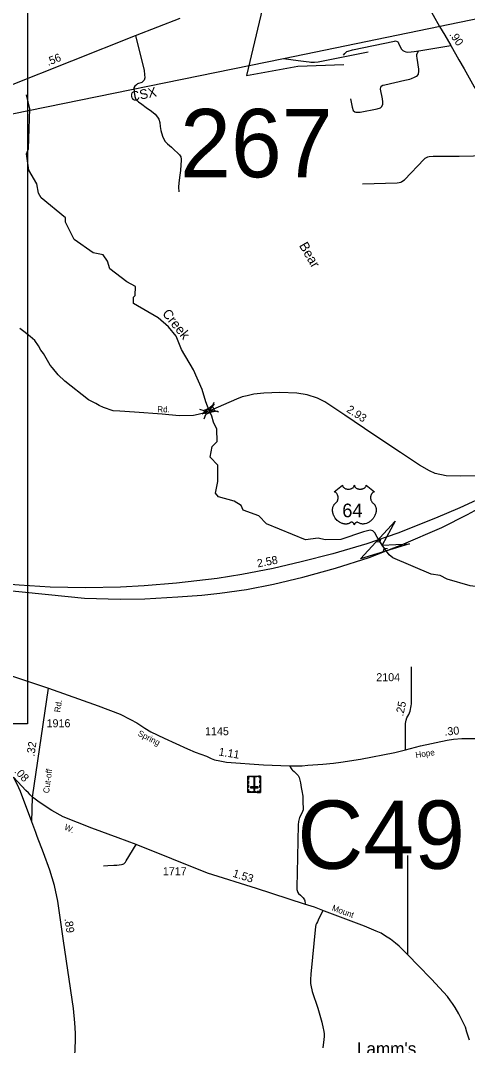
# Model space of a CAD drawing. Extents: x 2220236 to 2384410, y 720751 to 894131.
# Drawn here: x 2269098 to 2276076, y 787885 to 803886 of the extents above; entities that cross this region are included whole.
import ezdxf

# ---------------------------------------------------------------- set-up
doc = ezdxf.new("R2010")
doc.units = 0
doc.layers.add('Default', color=7, linetype='Continuous')

msp = doc.modelspace()

# ---------------------------------------------------------------- linework, layer by layer
at = {"layer": 'Default'}
for p, q in [((2275317, 803414), (2275814, 803497)), ((2272096, 797863), (2272119, 797928)), ((2271894, 797821), (2271959, 797798)), ((2271967, 797669), (2271990, 797734)), ((2272125, 797800), (2272190, 797777)), ((2274720, 795795), (2274708, 795746)), ((2274658, 795754), (2274708, 795746)), ((2274708, 795746), (2274776, 795645)), ((2274765, 795596), (2274776, 795645)), ((2274826, 795637), (2274776, 795645)), ((2267759, 794054), (2269534, 793461)), ((2269286, 791764), (2269534, 793461)), ((2269276, 791377), (2269286, 791764)), ((2275138, 790849), (2275139, 789309))]:
    msp.add_line(p, q, dxfattribs=at)
for points in [[(2273202, 803292), (2287925, 806335), (2293834, 807542)], [(2274868, 805515), (2275230, 804631), (2275440, 804146), (2275637, 803794), (2275721, 803656), (2275814, 803497), (2275941, 803274), (2276024, 803131), (2276182, 802853), (2276332, 802634), (2276442, 802479), (2276596, 802296), (2276714, 802135), (2276814, 802016), (2276987, 801792), (2277210, 801545), (2277269, 801476)], [(2273012, 804992), (2272949, 804390), (2272628, 803029), (2273427, 803175), (2274144, 803197)], [(2256785, 804809), (2269208, 804809), (2269208, 792905), (2256785, 792905), (2256785, 804809)], [(2265166, 802316), (2265298, 802370), (2265408, 802414), (2265513, 802442), (2265638, 802463), (2265785, 802486), (2265958, 802500), (2266204, 802528), (2266358, 802537), (2266509, 802544), (2266583, 802545), (2266684, 802540), (2266778, 802535), (2266895, 802525), (2267549, 802477), (2267679, 802474), (2267767, 802486), (2267849, 802494), (2267922, 802506), (2268071, 802549), (2268431, 802674), (2268907, 802863), (2270891, 803651), (2271591, 803922)], [(2270891, 803651), (2271029, 803105), (2271035, 803045), (2271038, 802991), (2271026, 802957), (2270990, 802921), (2270923, 802897), (2270909, 802882), (2270882, 802861), (2270868, 802836), (2270874, 802770), (2270885, 802702), (2270899, 802654), (2270922, 802632), (2270942, 802617), (2270990, 802578), (2271060, 802530), (2271145, 802470), (2271202, 802422), (2271239, 802379), (2271259, 802345), (2271273, 802292), (2271278, 802232), (2271290, 802170), (2271315, 802079), (2271349, 802003), (2271392, 801963), (2271454, 801909), (2271502, 801864), (2271550, 801819), (2271581, 801787), (2271603, 801758), (2271604, 801722), (2271607, 801702), (2271601, 801632), (2271598, 801547), (2271587, 801473), (2271570, 801351), (2271564, 801286), (2271567, 801212)], [(2274139, 803347), (2274160, 803373), (2274192, 803402), (2274212, 803410), (2274282, 803426), (2274938, 803565), (2274952, 803569), (2274980, 803561), (2274986, 803555), (2274992, 803547), (2274998, 803535), (2275023, 803476), (2275047, 803440), (2275065, 803420), (2275086, 803408), (2275112, 803396), (2275136, 803393), (2275196, 803395), (2275244, 803402), (2275317, 803414)], [(2267619, 802356), (2267793, 802346), (2267885, 802339), (2267977, 802332), (2268155, 802327), (2268227, 802326), (2268293, 802327), (2268373, 802330), (2268439, 802332), (2268549, 802347), (2268706, 802375), (2273202, 803292)], [(2273202, 803292), (2273432, 803263), (2273556, 803244), (2273604, 803240), (2273632, 803237), (2273658, 803237), (2273690, 803237), (2273744, 803242), (2273798, 803250), (2274524, 803399)], [(2274247, 802665), (2274274, 802535), (2274291, 802483), (2274317, 802461), (2274333, 802454), (2274355, 802454), (2274401, 802458), (2274668, 802509), (2274720, 802525), (2274736, 802537), (2274756, 802577), (2274753, 802619), (2274747, 802663), (2274719, 802813), (2274721, 802847), (2274729, 802859), (2274755, 802875), (2274783, 802884), (2275098, 802954), (2275176, 802973), (2275204, 802981), (2275247, 803000), (2275279, 803018), (2275295, 803030), (2275309, 803050), (2275316, 803098), (2275316, 803126), (2275291, 803298), (2275286, 803332), (2275286, 803356), (2275300, 803392), (2275317, 803414)], [(2272576, 796243), (2272541, 796316), (2272433, 796384), (2272191, 796448), (2272140, 796505), (2272180, 796688), (2272178, 796947), (2272060, 797071), (2272091, 797237), (2272166, 797314), (2272164, 797505), (2272113, 797614), (2272084, 797709), (2272044, 797798), (2271990, 797935), (2271933, 798126), (2271797, 798434), (2271611, 798749), (2271526, 798958), (2271407, 799105), (2271248, 799246), (2270863, 799467), (2270862, 799565), (2270886, 799591), (2270893, 799735), (2270759, 799807), (2270491, 800012), (2270457, 800128), (2270389, 800228), (2270231, 800260), (2269937, 800467), (2269801, 800738), (2269801, 800807), (2269423, 801120), (2269380, 801193), (2269354, 801335), (2269227, 801551), (2269191, 801807), (2269224, 801885), (2269243, 802508), (2269191, 802725)], [(2274435, 801337), (2274979, 801354), (2275011, 801356), (2275033, 801363), (2275053, 801371), (2275091, 801397), (2275397, 801720), (2275415, 801736), (2275437, 801750), (2275459, 801758), (2275479, 801763), (2275541, 801769), (2275947, 801767), (2276169, 801775), (2276238, 801784), (2276342, 801801), (2276412, 801817), (2276476, 801838), (2276581, 801887), (2276814, 802016)], [(2273146, 798079), (2272897, 798071), (2272738, 798053), (2272634, 798027), (2272558, 798009), (2272472, 797977), (2272064, 797796), (2272003, 797778), (2271935, 797750), (2271873, 797735), (2271801, 797721), (2271574, 797717), (2271311, 797739), (2270879, 797771), (2270648, 797786), (2270542, 797795), (2270394, 797845), (2270325, 797874), (2270275, 797906), (2270159, 797962), (2269789, 798255), (2269688, 798354), (2269595, 798463), (2269560, 798508), (2269455, 798689), (2269415, 798741), (2269379, 798806), (2269319, 798892), (2269250, 798951), (2269150, 799030), (2269087, 799076)], [(2276485, 796783), (2275959, 796775), (2275743, 796780), (2275572, 796814), (2275483, 796855), (2275325, 796944), (2275030, 797143), (2274612, 797418), (2274163, 797724), (2273850, 797932), (2273735, 797991), (2273575, 798044), (2273413, 798071), (2273146, 798079)], [(2278761, 797786), (2278634, 797713), (2278123, 797423), (2277448, 797050), (2276408, 796485), (2275955, 796277), (2275575, 796119), (2274988, 795883), (2274505, 795716), (2273972, 795563), (2273477, 795433), (2273043, 795331), (2272551, 795236), (2272169, 795176), (2271850, 795138), (2271532, 795105), (2271026, 795062), (2270657, 795042), (2270112, 795030), (2269560, 795041), (2269077, 795072), (2268875, 795088), (2268739, 795102)], [(2268766, 795007), (2268923, 794990), (2269073, 794974), (2269537, 794925), (2270098, 794868), (2270652, 794852), (2271040, 794858), (2271554, 794887), (2271929, 794916), (2272210, 794946), (2272624, 795003), (2273047, 795088), (2273507, 795194), (2274014, 795336), (2274540, 795504), (2275047, 795699), (2275674, 795973), (2276078, 796176), (2276417, 796362), (2277473, 796954), (2278132, 797319), (2278783, 797690)], [(2276652, 795024), (2276377, 795030), (2276118, 795062), (2275759, 795164), (2275650, 795222), (2275509, 795245), (2274910, 795499), (2274854, 795547), (2274742, 795696), (2274668, 795823), (2274629, 795888), (2274598, 795919), (2274559, 795928), (2274454, 795903), (2274096, 795782), (2273854, 795781), (2273746, 795803), (2273546, 795777), (2272936, 796029), (2272818, 796153), (2272576, 796243)], [(2275106, 792500), (2275106, 792911), (2275118, 792966), (2275130, 792998), (2275158, 793053), (2275179, 793105), (2275197, 793185), (2275202, 793219), (2275204, 793798)], [(2269534, 793461), (2270312, 793188), (2270655, 793060), (2270815, 792975), (2270913, 792921), (2271037, 792841), (2271131, 792784), (2271340, 792682), (2271706, 792517), (2271827, 792463), (2272001, 792400), (2272075, 792367), (2272125, 792347), (2272211, 792328), (2272312, 792310), (2272890, 792264), (2273297, 792251), (2273421, 792250), (2273493, 792252), (2273583, 792261), (2273817, 792277), (2273983, 792291), (2274100, 792306), (2274408, 792353), (2274944, 792458), (2275106, 792500)], [(2275106, 792500), (2275340, 792562), (2275758, 792654), (2275855, 792668), (2275988, 792676), (2276118, 792676), (2276207, 792676), (2276667, 792670)], [(2273297, 792251), (2273322, 792211), (2273336, 792195), (2273344, 792181), (2273368, 792161), (2273411, 792122), (2273431, 792100), (2273447, 792067), (2273470, 791984), (2273478, 791910), (2273490, 791860), (2273506, 791777), (2273506, 791662), (2273511, 791607), (2273513, 791582), (2273509, 791564), (2273502, 791538), (2273480, 791489), (2273453, 791444), (2273445, 791404), (2273437, 791380), (2273434, 791330), (2273419, 790582), (2273411, 790360), (2273414, 790319), (2273426, 790273), (2273440, 790257), (2273468, 790231), (2273488, 790209), (2273511, 790189), (2273531, 790158), (2273537, 790144), (2273541, 790102)], [(2269908, 787520), (2269949, 787798), (2269958, 788010), (2269958, 788080), (2269947, 788241), (2269923, 788462), (2269771, 789517), (2269682, 790140), (2269628, 790383), (2269555, 790621), (2269457, 790895), (2269360, 791146), (2269336, 791211), (2269276, 791377), (2269100, 791850), (2269044, 791965), (2268987, 792072)], [(2269286, 791764), (2269249, 791800), (2269221, 791827), (2269180, 791868), (2269121, 791932), (2269056, 791999), (2268987, 792072)], [(2276108, 787969), (2276068, 788091), (2276043, 788173), (2275943, 788379), (2275883, 788479), (2275843, 788539), (2275810, 788582), (2275764, 788648), (2275514, 788921), (2275299, 789140), (2275156, 789290), (2275139, 789308), (2275011, 789434), (2274951, 789484), (2274873, 789543), (2274795, 789593), (2274726, 789637), (2274651, 789671), (2274467, 789747), (2273844, 789981), (2273685, 790042), (2273529, 790092), (2272781, 790336), (2272018, 790577), (2270906, 791021), (2270623, 791128), (2270212, 791280), (2269762, 791457), (2269585, 791551), (2269389, 791682), (2269286, 791764)], [(2270396, 790688), (2270459, 790697), (2270555, 790702), (2270603, 790702), (2270675, 790709), (2270697, 790715), (2270711, 790721), (2270739, 790747), (2270749, 790767), (2270906, 791021)], [(2273819, 789991), (2273746, 789842), (2273732, 789814), (2273718, 789790), (2273710, 789770), (2273705, 789742), (2273630, 788997), (2273625, 788913), (2273625, 788853), (2273629, 788827), (2273652, 788730), (2273737, 788468), (2273801, 788251), (2273822, 788151), (2273830, 788127), (2273838, 788071), (2273839, 788026), (2273835, 787978), (2273819, 787850)]]:
    msp.add_lwpolyline(points, dxfattribs=at)
for points in [[(2272173, 797788), (2271933, 797747), (2272121, 797903), (2272044, 797798)], [(2271959, 797798), (2272095, 797863), (2272126, 797799), (2271990, 797734)], [(2274126, 796632), (2274126, 796626), (2274127, 796620), (2274128, 796617), (2274131, 796611), (2274136, 796603), (2274143, 796596), (2274150, 796590), (2274156, 796586), (2274164, 796582), (2274174, 796577), (2274185, 796574), (2274197, 796572), (2274209, 796571), (2274221, 796570), (2274235, 796571), (2274249, 796574), (2274256, 796576), (2274263, 796578), (2274270, 796581), (2274278, 796585), (2274284, 796589), (2274289, 796593), (2274296, 796599), (2274301, 796606), (2274304, 796610), (2274306, 796614), (2274308, 796621), (2274309, 796625), (2274310, 796632), (2274310, 796626), (2274311, 796622), (2274312, 796619), (2274313, 796615), (2274316, 796609), (2274319, 796605), (2274325, 796598), (2274328, 796595), (2274331, 796592), (2274340, 796586), (2274350, 796581), (2274355, 796579), (2274361, 796577), (2274367, 796575), (2274374, 796573), (2274381, 796572), (2274387, 796571), (2274394, 796570), (2274400, 796570), (2274407, 796570), (2274414, 796571), (2274420, 796572), (2274427, 796573), (2274433, 796574), (2274441, 796576), (2274448, 796579), (2274454, 796581), (2274462, 796585), (2274469, 796589), (2274473, 796593), (2274479, 796598), (2274484, 796605), (2274487, 796609), (2274490, 796614), (2274492, 796619), (2274493, 796624), (2274493, 796628), (2274494, 796632), (2274622, 796530), (2274619, 796528), (2274612, 796525), (2274607, 796522), (2274598, 796516), (2274594, 796512), (2274590, 796509), (2274587, 796505), (2274584, 796501), (2274580, 796496), (2274577, 796491), (2274573, 796485), (2274571, 796480), (2274567, 796470), (2274565, 796463), (2274564, 796458), (2274562, 796446), (2274562, 796441), (2274562, 796435), (2274562, 796430), (2274563, 796424), (2274564, 796419), (2274565, 796414), (2274566, 796407), (2274569, 796400), (2274571, 796393), (2274577, 796382), (2274585, 796371), (2274590, 796364), (2274595, 796359), (2274603, 796352), (2274608, 796348), (2274613, 796344), (2274621, 796334), (2274624, 796330), (2274627, 796325), (2274630, 796320), (2274633, 796314), (2274636, 796309), (2274640, 796298), (2274644, 796288), (2274645, 796282), (2274648, 796270), (2274648, 796263), (2274649, 796251), (2274649, 796236), (2274648, 796222), (2274646, 796205), (2274643, 796196), (2274640, 796184), (2274637, 796174), (2274631, 796159), (2274626, 796149), (2274619, 796136), (2274614, 796129), (2274609, 796121), (2274602, 796112), (2274594, 796102), (2274585, 796091), (2274577, 796084), (2274567, 796075), (2274561, 796070), (2274552, 796063), (2274541, 796055), (2274529, 796048), (2274519, 796043), (2274510, 796040), (2274499, 796035), (2274480, 796030), (2274473, 796028), (2274465, 796027), (2274457, 796027), (2274449, 796026), (2274439, 796026), (2274429, 796027), (2274420, 796028), (2274410, 796030), (2274400, 796033), (2274391, 796037), (2274381, 796042), (2274365, 796052), (2274361, 796054), (2274358, 796055), (2274352, 796055), (2274346, 796054), (2274340, 796051), (2274337, 796050), (2274332, 796046), (2274328, 796044), (2274324, 796039), (2274321, 796036), (2274319, 796033), (2274314, 796026), (2274313, 796023), (2274311, 796018), (2274309, 796012), (2274307, 796020), (2274305, 796025), (2274302, 796030), (2274299, 796034), (2274295, 796039), (2274291, 796043), (2274286, 796047), (2274281, 796050), (2274277, 796052), (2274273, 796054), (2274268, 796055), (2274265, 796055), (2274261, 796055), (2274257, 796054), (2274251, 796050), (2274246, 796046), (2274240, 796042), (2274233, 796039), (2274227, 796036), (2274221, 796034), (2274214, 796031), (2274206, 796029), (2274198, 796028), (2274191, 796026), (2274183, 796026), (2274176, 796026), (2274169, 796026), (2274162, 796026), (2274154, 796027), (2274145, 796028), (2274137, 796030), (2274128, 796032), (2274119, 796035), (2274110, 796039), (2274098, 796044), (2274090, 796048), (2274077, 796055), (2274062, 796066), (2274051, 796075), (2274043, 796082), (2274030, 796095), (2274023, 796103), (2274012, 796118), (2274005, 796128), (2274000, 796136), (2273993, 796148), (2273990, 796156), (2273985, 796168), (2273981, 796178), (2273978, 796188), (2273976, 796194), (2273973, 796205), (2273972, 796213), (2273971, 796224), (2273970, 796235), (2273970, 796245), (2273970, 796254), (2273971, 796264), (2273973, 796275), (2273975, 796284), (2273976, 796291), (2273979, 796299), (2273983, 796308), (2273987, 796316), (2273991, 796323), (2273996, 796331), (2274001, 796337), (2274008, 796345), (2274015, 796351), (2274021, 796356), (2274028, 796363), (2274032, 796368), (2274037, 796374), (2274041, 796380), (2274044, 796385), (2274048, 796392), (2274050, 796398), (2274053, 796407), (2274054, 796413), (2274056, 796420), (2274057, 796428), (2274057, 796437), (2274057, 796445), (2274056, 796454), (2274054, 796462), (2274052, 796470), (2274049, 796478), (2274046, 796484), (2274041, 796493), (2274036, 796501), (2274030, 796507), (2274024, 796513), (2274019, 796517), (2274014, 796521), (2274007, 796525), (2274001, 796528), (2273997, 796529)], [(2275168, 795718), (2274403, 795484), (2274948, 796069), (2274742, 795696)], [(2272847, 791837), (2272648, 791837), (2272648, 792092), (2272847, 792092)], [(2272681, 792092), (2272681, 792080), (2272659, 792080), (2272659, 792040), (2272648, 792040), (2272648, 792092)], [(2272789, 792080), (2272705, 792080), (2272705, 792091), (2272789, 792091)], [(2272814, 792091), (2272814, 792080), (2272836, 792080), (2272836, 792040), (2272847, 792040), (2272847, 792091)], [(2272659, 792019), (2272659, 791976), (2272648, 791976), (2272648, 792019)], [(2272659, 791953), (2272659, 791910), (2272648, 791910), (2272648, 791953)], [(2272806, 791905), (2272806, 791924), (2272688, 791924), (2272688, 791905)], [(2272738, 791866), (2272757, 791866), (2272757, 792069), (2272738, 792069)], [(2272847, 792022), (2272847, 791978), (2272836, 791978), (2272836, 792022)], [(2272847, 791954), (2272847, 791911), (2272836, 791911), (2272836, 791954)], [(2272648, 791880), (2272659, 791880), (2272659, 791848), (2272700, 791848), (2272700, 791837), (2272648, 791837)], [(2272773, 791837), (2272721, 791837), (2272721, 791848), (2272773, 791848)], [(2272847, 791880), (2272836, 791880), (2272836, 791848), (2272795, 791848), (2272795, 791837), (2272847, 791837)]]:
    msp.add_lwpolyline(points, close=True, dxfattribs=at)

# ---------------------------------------------------------------- texts
for s, height, rotation, p in [('.90', 125, 304.3777, (2275788, 803668)), ('.56', 125, 21.6777, (2269529, 803177)), ('CSX', 150, 11.5397, (2270829, 802622)), ('Bear', 150, 300.1704, (2273441, 800375)), ('Creek', 150, 309.0194, (2271302, 799308)), ('Rd.', 95, 359.1545, (2271232, 797771)), ('2.93', 125, 326.8307, (2274177, 797786)), ('2.58', 125, 10.9986, (2272803, 795348)), ('Rd.', 95, 82.32, (2269719, 793081)), ('.25', 125, 77.5805, (2275071, 793018)), ('Spring', 95, 333.1038, (2270920, 792727)), ('.30', 125, 5.1052, (2275721, 792722)), ('.32', 125, 81.6787, (2269314, 792391)), ('1.11', 125, 350.7399, (2272185, 792414)), ('Hope', 95, 8.6931, (2275271, 792372)), ('.08', 125, 313.3498, (2268993, 792157)), ('Cut-off', 95, 82.32, (2269543, 791818)), ('W.', 95, 336.3093, (2269772, 791259)), ('1.53', 125, 342.4779, (2272401, 790522)), ('Mount', 95, 339.3658, (2273951, 789997)), ('.89', 125, 278.1611, (2269785, 789864))]:
    msp.add_text(s, height=height, rotation=rotation, dxfattribs=at).set_placement(p)
for s, height, p in [('267', 1066.3, (2271590, 801439)), ('64', 212.5, (2274121, 796132)), ('2104', 125, (2274652, 793572)), ('1916', 125, (2269505, 792853)), ('1145', 125, (2271979, 792729)), ('C49', 1066.3, (2273420, 790643)), ('1717', 125, (2271320, 790543)), ("Lamm's", 200, (2274349, 787735))]:
    msp.add_text(s, height=height, dxfattribs=at).set_placement(p)

doc.saveas('drawing.dxf')
